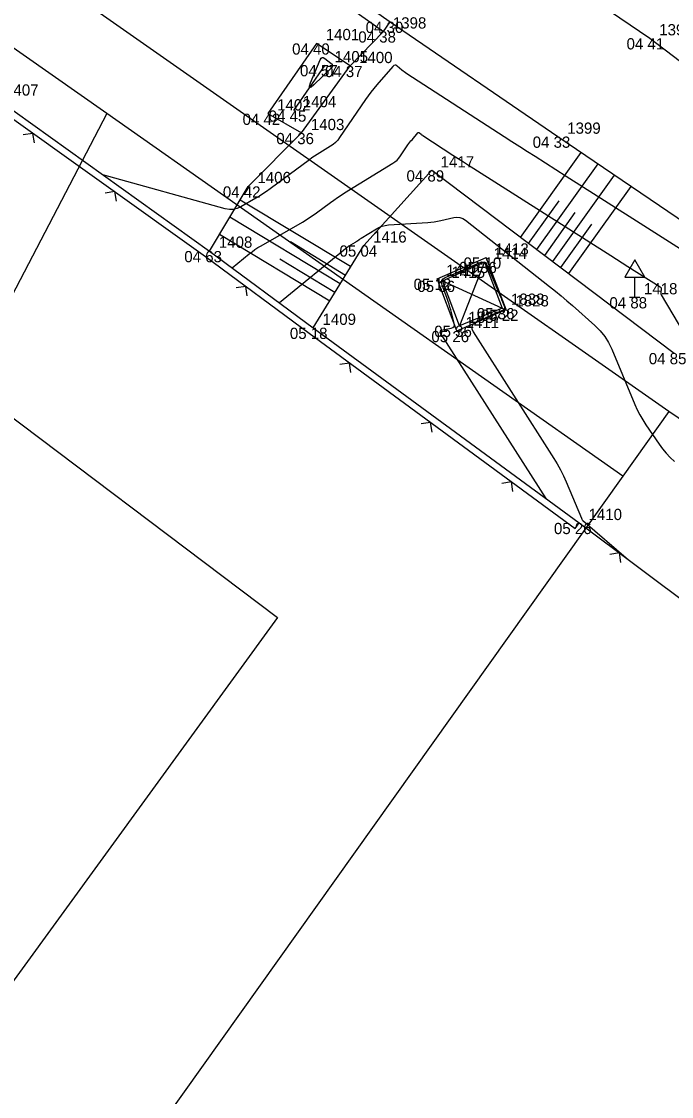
# Model space of a CAD drawing. Extents: x -711234 to -710007, y -1026313 to -1025448.
# Drawn here: x -710523.46 to -710507.29, y -1025606.2 to -1025579.43 of the extents above; entities that cross this region are included whole.
import ezdxf

# ---------------------------------------------------------------- set-up
doc = ezdxf.new("R2010")
doc.units = 0
for name, color, linetype in [('Ex_Major Contours', 7, 'Continuous'), ('Ex_Minor Contours', 7, 'Continuous'), ('Z_betonova_konstrukce', 7, 'Continuous'), ('Z_body', 7, 'Continuous'), ('Z_body_cisla', 7, 'Continuous'), ('Z_body_vysky_redukovane', 7, 'Continuous'), ('Z_dopravni_znacky', 7, 'Continuous'), ('Z_hrany_paty', 7, 'Continuous'), ('Z_katastr_hranice', 7, 'Continuous'), ('Z_komunikace', 7, 'Continuous'), ('Z_komunikace_osa', 7, 'Continuous'), ('Z_obruba', 7, 'Continuous'), ('Z_ploty', 7, 'Continuous'), ('Z_ploty_znacky', 7, 'Continuous'), ('Z_reklama', 7, 'Continuous'), ('Z_rozhranni', 7, 'Continuous'), ('Z_sloupy', 7, 'Continuous'), ('Z_technicke_srafy', 7, 'Continuous')]:
    doc.layers.add(name, color=color, linetype=linetype)

# ---------------------------------------------------------------- blocks, each defined once
blk = doc.blocks.new('POINT_DISPLAY')
blk.add_line((0, 0), (0, 0))
blk = doc.blocks.new('Z212')
for p, q in [((-0.17, 0.17), (0, 0)), ((0, 0), (0.17, 0.17))]:
    blk.add_line(p, q)
blk = doc.blocks.new('Z527')
for p, q in [((0, 0.93), (-0.25, 0.5)), ((0.25, 0.5), (0, 0.93)), ((-0.25, 0.5), (0.25, 0.5)), ((0, 0), (0, 0.5)), ((-0.13, 0), (0.13, 0))]:
    blk.add_line(p, q)

msp = doc.modelspace()

# ---------------------------------------------------------------- linework, layer by layer
at = {"layer": 'Ex_Major Contours'}
msp.add_lwpolyline([(-710517.044, -1025586.435), (-710515.357, -1025585.058), (-710515.335, -1025585.041), (-710515.313, -1025585.025), (-710515.291, -1025585.011), (-710515.267, -1025584.997), (-710515.151, -1025584.93), (-710515.139, -1025584.922), (-710515.126, -1025584.914), (-710515.114, -1025584.906), (-710515.102, -1025584.898), (-710515.055, -1025584.863), (-710515.043, -1025584.854), (-710515.031, -1025584.846), (-710515.019, -1025584.838), (-710515.006, -1025584.83), (-710514.625, -1025584.595), (-710514.556, -1025584.558), (-710514.483, -1025584.53), (-710514.408, -1025584.511), (-710514.331, -1025584.502), (-710513.353, -1025584.441), (-710513.271, -1025584.435), (-710513.189, -1025584.424), (-710513.107, -1025584.41), (-710513.027, -1025584.393), (-710512.704, -1025584.315), (-710512.625, -1025584.305), (-710512.551, -1025584.312), (-710512.48, -1025584.337), (-710512.413, -1025584.379), (-710510.32, -1025586.031), (-710510.175, -1025586.148), (-710510.032, -1025586.266), (-710509.89, -1025586.387), (-710509.75, -1025586.51), (-710509.193, -1025587.005), (-710509.062, -1025587.134), (-710508.948, -1025587.276), (-710508.851, -1025587.43), (-710508.771, -1025587.596), (-710508.196, -1025588.97), (-710508.136, -1025589.102), (-710508.071, -1025589.231), (-710507.999, -1025589.356), (-710507.92, -1025589.478), (-710507.594, -1025589.958), (-710507.509, -1025590.075), (-710507.417, -1025590.186), (-710507.317, -1025590.29), (-710507.211, -1025590.388)], dxfattribs=at)
at = {"layer": 'Ex_Minor Contours'}
for points in [[(-710506.354, -1025585.549), (-710509.134, -1025583.782), (-710509.906, -1025583.291), (-710510.677, -1025582.8), (-710510.87, -1025582.677), (-710511.063, -1025582.554), (-710511.255, -1025582.431), (-710511.447, -1025582.306), (-710513.873, -1025580.736), (-710513.905, -1025580.714), (-710513.936, -1025580.692), (-710513.966, -1025580.669), (-710513.995, -1025580.644), (-710514.11, -1025580.544), (-710514.138, -1025580.526), (-710514.166, -1025580.521), (-710514.192, -1025580.53), (-710514.218, -1025580.552), (-710514.621, -1025581.016), (-710514.696, -1025581.104), (-710514.767, -1025581.194), (-710514.836, -1025581.286), (-710514.902, -1025581.381), (-710515.545, -1025582.325), (-710515.593, -1025582.388), (-710515.646, -1025582.444), (-710515.704, -1025582.494), (-710515.768, -1025582.538), (-710516.037, -1025582.704), (-710516.103, -1025582.746), (-710516.169, -1025582.789), (-710516.234, -1025582.834), (-710516.298, -1025582.88), (-710517.277, -1025583.603), (-710517.364, -1025583.665), (-710517.452, -1025583.725), (-710517.541, -1025583.781), (-710517.633, -1025583.836), (-710518.001, -1025584.047), (-710518.095, -1025584.09), (-710518.191, -1025584.113), (-710518.289, -1025584.115), (-710518.391, -1025584.096), (-710521.435, -1025583.25)], [(-710518.217, -1025585.567), (-710517.796, -1025585.223), (-710517.725, -1025585.168), (-710517.652, -1025585.115), (-710517.577, -1025585.065), (-710517.499, -1025585.019), (-710516.472, -1025584.429), (-710516.38, -1025584.374), (-710516.29, -1025584.317), (-710516.202, -1025584.258), (-710516.116, -1025584.196), (-710515.773, -1025583.943), (-710515.686, -1025583.88), (-710515.599, -1025583.82), (-710515.51, -1025583.761), (-710515.42, -1025583.704), (-710514.223, -1025582.966), (-710514.167, -1025582.928), (-710514.116, -1025582.884), (-710514.07, -1025582.835), (-710514.029, -1025582.781), (-710513.843, -1025582.508), (-710513.819, -1025582.475), (-710513.795, -1025582.441), (-710513.769, -1025582.409), (-710513.742, -1025582.378), (-710513.597, -1025582.211), (-710513.588, -1025582.203), (-710513.579, -1025582.2), (-710513.569, -1025582.202), (-710513.559, -1025582.208), (-710513.517, -1025582.244), (-710513.507, -1025582.253), (-710513.496, -1025582.261), (-710513.485, -1025582.269), (-710513.474, -1025582.277), (-710512.723, -1025582.763), (-710512.594, -1025582.846), (-710512.465, -1025582.929), (-710512.335, -1025583.012), (-710512.206, -1025583.095), (-710508.791, -1025585.266), (-710508.373, -1025585.532), (-710507.569, -1025586.043), (-710507.555, -1025586.054), (-710507.546, -1025586.067), (-710507.542, -1025586.082), (-710507.543, -1025586.1), (-710507.553, -1025586.173), (-710507.554, -1025586.191), (-710507.552, -1025586.208), (-710507.548, -1025586.225), (-710507.54, -1025586.241), (-710506.962, -1025587.221)], [(-710510.408, -1025591.312), (-710513.02, -1025587.218), (-710513.038, -1025587.178), (-710513.036, -1025587.147), (-710513.015, -1025587.124), (-710512.973, -1025587.109), (-710512.768, -1025587.068), (-710512.725, -1025587.052), (-710512.697, -1025587.027), (-710512.687, -1025586.991), (-710512.692, -1025586.946), (-710512.779, -1025586.617), (-710512.799, -1025586.546), (-710512.82, -1025586.475), (-710512.844, -1025586.405), (-710512.869, -1025586.335), (-710512.994, -1025586), (-710513.008, -1025585.938), (-710512.999, -1025585.886), (-710512.968, -1025585.844), (-710512.914, -1025585.811), (-710512.653, -1025585.7), (-710512.588, -1025585.672), (-710512.523, -1025585.644), (-710512.459, -1025585.615), (-710512.394, -1025585.586), (-710512.073, -1025585.441), (-710512.004, -1025585.421), (-710511.945, -1025585.428), (-710511.897, -1025585.463), (-710511.86, -1025585.525), (-710511.541, -1025586.294), (-710511.528, -1025586.325), (-710511.516, -1025586.355), (-710511.504, -1025586.386), (-710511.492, -1025586.417), (-710511.443, -1025586.544), (-710511.437, -1025586.571), (-710511.441, -1025586.593), (-710511.455, -1025586.611), (-710511.478, -1025586.625), (-710511.592, -1025586.672), (-710511.62, -1025586.684), (-710511.648, -1025586.696), (-710511.676, -1025586.709), (-710511.704, -1025586.722), (-710512.154, -1025586.93), (-710512.221, -1025586.973), (-710512.255, -1025587.027), (-710512.256, -1025587.091), (-710512.223, -1025587.164), (-710510.213, -1025590.313), (-710510.127, -1025590.454), (-710510.048, -1025590.599), (-710509.974, -1025590.747), (-710509.907, -1025590.899), (-710509.527, -1025591.807), (-710509.524, -1025591.812), (-710509.522, -1025591.817), (-710509.519, -1025591.821), (-710509.516, -1025591.826), (-710509.504, -1025591.845), (-710509.5, -1025591.849), (-710509.497, -1025591.853), (-710509.493, -1025591.857), (-710509.489, -1025591.861), (-710508.354, -1025592.842)]]:
    msp.add_lwpolyline(points, dxfattribs=at)
msp.add_lwpolyline([(-710516.006, -1025580.351), (-710515.981, -1025580.334), (-710515.95, -1025580.335), (-710515.914, -1025580.355), (-710515.76, -1025580.47), (-710515.731, -1025580.499), (-710515.719, -1025580.529), (-710515.727, -1025580.561), (-710515.752, -1025580.594), (-710516.187, -1025581.016), (-710516.255, -1025581.074), (-710516.291, -1025581.084), (-710516.294, -1025581.047), (-710516.266, -1025580.963), (-710516.027, -1025580.386)], close=True, dxfattribs=at)
at = {"layer": 'Z_betonova_konstrukce'}
for p, q in [((-710516.12, -1025579.98), (-710517.33, -1025581.73)), ((-710515.28, -1025580.54), (-710516.12, -1025579.98)), ((-710516.49, -1025582.21), (-710515.28, -1025580.54)), ((-710517.33, -1025581.73), (-710516.49, -1025582.21)), ((-710513.12, -1025585.84), (-710511.9, -1025585.31)), ((-710511.4, -1025586.61), (-710511.9, -1025585.31)), ((-710512.63, -1025587.14), (-710513.12, -1025585.84)), ((-710512.63, -1025587.14), (-710511.4, -1025586.61))]:
    msp.add_line(p, q, dxfattribs=at)
at = {"layer": 'Z_hrany_paty'}
for p, q in [((-710514.94, -1025585.01), (-710513.25, -1025583.14)), ((-710513.25, -1025583.14), (-710507.22, -1025587.69)), ((-710516.2, -1025587.06), (-710514.94, -1025585.01))]:
    msp.add_line(p, q, dxfattribs=at)
at = {"layer": 'Z_katastr_hranice'}
for p, q in [((-710521.34, -1025581.73), (-710570.34, -1025547.25)), ((-710508.5, -1025590.76), (-710521.34, -1025581.73)), ((-710507.35, -1025589.15), (-710508.5, -1025590.76)), ((-710463.69, -1025619.02), (-710507.35, -1025589.15)), ((-710508.5, -1025590.76), (-710536.69, -1025630.33))]:
    msp.add_line(p, q, dxfattribs=at)
for points in [[(-710507.35, -1025589.15), (-710543.35, -1025563.94), (-710568.66, -1025545.73)], [(-710521.34, -1025581.73), (-710522.06, -1025583.11), (-710524.84, -1025588.43), (-710517.09, -1025594.28), (-710526.76, -1025607.58), (-710531.49, -1025604.04), (-710531.7, -1025604.35), (-710562.31, -1025581.82), (-710566.38, -1025587.58), (-710568.9, -1025585.73), (-710564.8, -1025579.96), (-710566.76, -1025578.6)]]:
    msp.add_lwpolyline(points, dxfattribs=at)
at = {"layer": 'Z_komunikace'}
for p, q in [((-710525.01, -1025571.9), (-710514.29, -1025579.44)), ((-710514.29, -1025579.44), (-710510.11, -1025582.3)), ((-710510.11, -1025582.3), (-710505.6, -1025585.37))]:
    msp.add_line(p, q, dxfattribs=at)
at = {"layer": 'Z_komunikace_osa'}
for p, q in [((-710523.27, -1025569.36), (-710507.82, -1025579.85)), ((-710507.82, -1025579.85), (-710503.87, -1025582.89))]:
    msp.add_line(p, q, dxfattribs=at)
at = {"layer": 'Z_obruba'}
for p, q in [((-710525.23, -1025572.05), (-710514.45, -1025579.68)), ((-710514.45, -1025579.68), (-710514.29, -1025579.44))]:
    msp.add_line(p, q, dxfattribs=at)
at = {"layer": 'Z_ploty'}
for p, q in [((-710524.09, -1025581.35), (-710518.78, -1025585.15)), ((-710524.19, -1025581.49), (-710518.88, -1025585.29)), ((-710518.88, -1025585.29), (-710516.3, -1025587.2)), ((-710518.78, -1025585.15), (-710516.2, -1025587.06)), ((-710516.3, -1025587.2), (-710509.68, -1025592.06)), ((-710516.2, -1025587.06), (-710509.58, -1025591.92)), ((-710509.68, -1025592.06), (-710509.58, -1025591.92)), ((-710509.58, -1025591.92), (-710496.09, -1025602.06))]:
    msp.add_line(p, q, dxfattribs=at)
at = {"layer": 'Z_reklama'}
msp.add_line((-710516.68, -1025581.65), (-710515.9, -1025580.52), dxfattribs=at)
at = {"layer": 'Z_rozhranni'}
for p, q in [((-710515.28, -1025580.54), (-710514.45, -1025579.68)), ((-710517.82, -1025583.54), (-710516.49, -1025582.21)), ((-710518.78, -1025585.15), (-710517.82, -1025583.54))]:
    msp.add_line(p, q, dxfattribs=at)
at = {"layer": 'Z_sloupy'}
for p, q in [((-710512.98, -1025585.89), (-710511.94, -1025585.42)), ((-710511.94, -1025585.42), (-710512.56, -1025587.01)), ((-710511.94, -1025585.42), (-710511.5, -1025586.57)), ((-710512.56, -1025587.01), (-710512.98, -1025585.89)), ((-710512.98, -1025585.89), (-710511.5, -1025586.57)), ((-710511.5, -1025586.57), (-710512.56, -1025587.01))]:
    msp.add_line(p, q, dxfattribs=at)
at = {"layer": 'Z_technicke_srafy'}
for p, q in [((-710511.04, -1025584.81), (-710509.53, -1025582.7)), ((-710510.64, -1025585.11), (-710509.11, -1025582.98)), ((-710510.24, -1025585.41), (-710508.7, -1025583.26)), ((-710509.84, -1025585.71), (-710508.29, -1025583.54)), ((-710515.27, -1025585.54), (-710518.02, -1025583.88)), ((-710510.84, -1025584.96), (-710510.08, -1025583.9)), ((-710515.53, -1025585.97), (-710518.28, -1025584.31)), ((-710510.44, -1025585.26), (-710509.68, -1025584.19)), ((-710510.04, -1025585.56), (-710509.27, -1025584.48)), ((-710515.79, -1025586.4), (-710518.53, -1025584.74)), ((-710515.4, -1025585.76), (-710516.77, -1025584.92)), ((-710515.66, -1025586.18), (-710517.03, -1025585.35))]:
    msp.add_line(p, q, dxfattribs=at)

# ---------------------------------------------------------------- block references
at = {"layer": 'Z_body'}
for p in [(-710514.29, -1025579.44), (-710514.45, -1025579.68), (-710516.12, -1025579.98), (-710507.82, -1025579.85), (-710515.9, -1025580.52), (-710515.28, -1025580.54), (-710517.33, -1025581.73), (-710516.68, -1025581.65), (-710516.49, -1025582.21), (-710510.11, -1025582.3), (-710513.25, -1025583.14), (-710517.82, -1025583.54), (-710514.94, -1025585.01), (-710518.78, -1025585.15), (-710511.9, -1025585.31), (-710511.94, -1025585.42), (-710513.12, -1025585.84), (-710512.98, -1025585.89), (-710508.2, -1025586.3), (-710511.5, -1025586.57), (-710511.4, -1025586.61), (-710516.2, -1025587.06), (-710512.63, -1025587.14), (-710512.56, -1025587.01), (-710509.58, -1025591.92)]:
    msp.add_blockref('POINT_DISPLAY', p, dxfattribs=at)
at = {"layer": 'Z_dopravni_znacky'}
msp.add_blockref('Z527', (-710508.2, -1025586.3), dxfattribs=at)
at = {"layer": 'Z_ploty_znacky'}
for p, rotation in [((-710523.18, -1025582.22), 144.4), ((-710521.14, -1025583.67), 144.4), ((-710517.88, -1025586.03), 143.5), ((-710515.3, -1025587.94), 143.7), ((-710513.28, -1025589.42), 143.7), ((-710511.27, -1025590.9), 143.7), ((-710508.58, -1025592.67), 143.1)]:
    msp.add_blockref('Z212', p, dxfattribs=dict(at, rotation=rotation))

# ---------------------------------------------------------------- texts
at = {"layer": 'Z_body_cisla'}
for s, p in [('1398', (-710514.22, -1025579.61)), ('1396', (-710507.59, -1025579.78)), ('1401', (-710515.89, -1025579.9)), ('1405', (-710515.67, -1025580.45)), ('1400', (-710515.06, -1025580.47)), ('1407', (-710523.87, -1025581.28)), ('1402', (-710517.1, -1025581.65)), ('1404', (-710516.46, -1025581.57)), ('1403', (-710516.26, -1025582.14)), ('1399', (-710509.88, -1025582.23)), ('1417', (-710513.03, -1025583.07)), ('1406', (-710517.59, -1025583.46)), ('1408', (-710518.55, -1025585.07)), ('1416', (-710514.71, -1025584.94)), ('1414', (-710511.71, -1025585.35)), ('1413', (-710511.67, -1025585.24)), ('1412', (-710512.89, -1025585.77)), ('1415', (-710512.76, -1025585.82)), ('1418', (-710507.97, -1025586.23)), ('1838', (-710511.28, -1025586.49)), ('1828', (-710511.17, -1025586.53)), ('1409', (-710515.97, -1025586.99)), ('1837', (-710512.34, -1025586.94)), ('1411', (-710512.41, -1025587.07)), ('1410', (-710509.35, -1025591.85))]:
    msp.add_text(s, height=0.28, dxfattribs=at).set_placement(p)
at = {"layer": 'Z_body_vysky_redukovane'}
for s, p in [('04 30', (-710514.897, -1025579.72)), ('04 38', (-710515.08, -1025579.96)), ('04 40', (-710516.727, -1025580.26)), ('04 41', (-710508.403, -1025580.13)), ('04 57', (-710516.53, -1025580.8)), ('04 37', (-710515.91, -1025580.82)), ('04 42', (-710517.96, -1025582.01)), ('04 45', (-710517.31, -1025581.93)), ('04 36', (-710517.12, -1025582.49)), ('04 33', (-710510.74, -1025582.58)), ('04 89', (-710513.88, -1025583.42)), ('04 42', (-710518.45, -1025583.82)), ('05 04', (-710515.547, -1025585.29)), ('04 63', (-710519.41, -1025585.43)), ('05 10', (-710512.46, -1025585.59)), ('05 36', (-710512.57, -1025585.7)), ('05 12', (-710513.703, -1025586.12)), ('05 36', (-710513.61, -1025586.17)), ('04 88', (-710508.83, -1025586.58)), ('05 36', (-710512.13, -1025586.85)), ('05 22', (-710512.03, -1025586.89)), ('05 18', (-710516.783, -1025587.34)), ('05 26', (-710513.26, -1025587.42)), ('05 36', (-710513.19, -1025587.29)), ('04 85', (-710507.85, -1025587.97)), ('05 26', (-710510.21, -1025592.2))]:
    msp.add_text(s, height=0.28, dxfattribs=at).set_placement(p)

doc.saveas('drawing.dxf')
